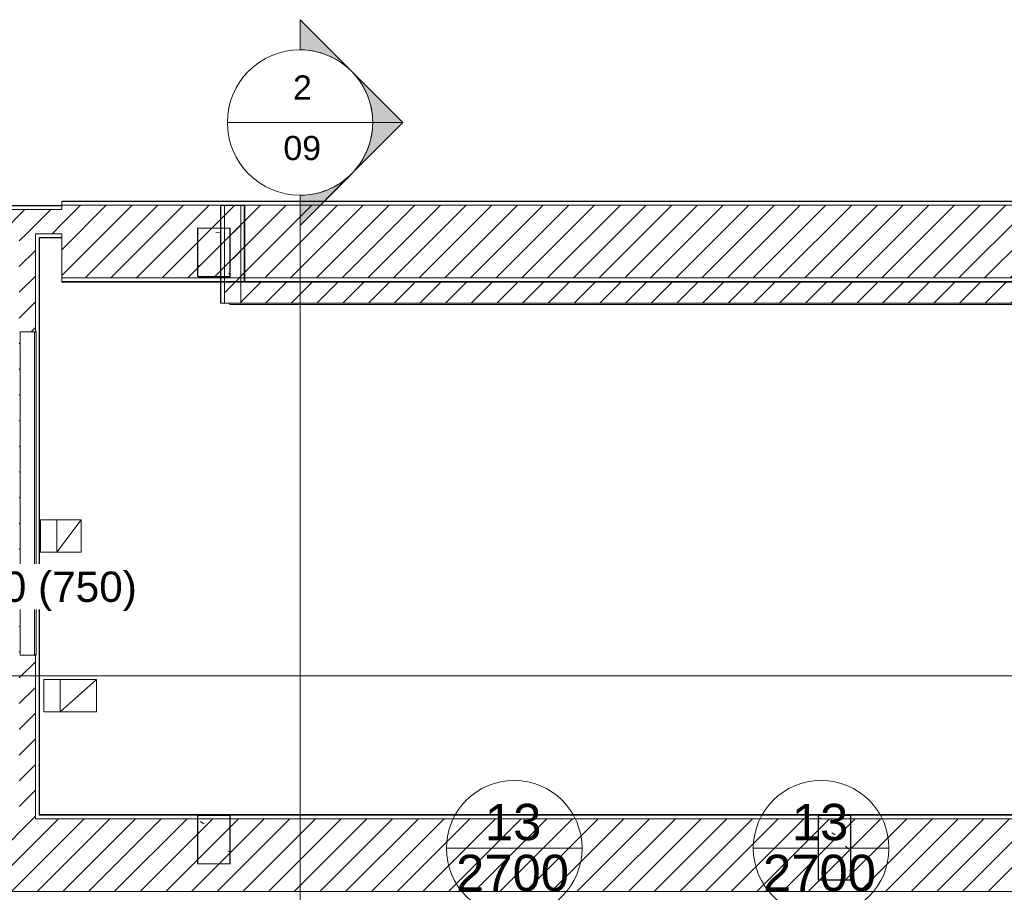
# Model space of a CAD drawing. Header units: metres. Extents: x 2.9 to 42.3, y -72.9 to -49.3.
# Tile 284 of 309: x 21.3 to 27.4, y -54.8 to -49.4. Entities that reach past the tile are written whole.
import ezdxf

# ---------------------------------------------------------------- set-up
doc = ezdxf.new("R2010")
doc.units = ezdxf.units.M
doc.linetypes.add('Oculto 1_5', pattern=[0.0022, 0.0015, -0.0007])
for name, color, linetype, lineweight in [('A-COLS', 7, 'Continuous', 18), ('A-DETL', 7, 'Oculto 1_5', 18), ('A-GLAZ', 7, 'Continuous', 18), ('A-WALL', 7, 'Continuous', 18), ('A-WALL-PATT', 7, 'Continuous', 18), ('G-ANNO-SYMB', 7, 'Continuous', 9), ('I-WALL', 7, 'Continuous', 18), ('M-HVAC-DUCT', 7, 'Continuous', 18), ('M-HVAC-DUCT-ANNO', 7, 'Continuous', 18), ('S-COLS', 7, 'Continuous', 18)]:
    doc.layers.add(name, color=color, linetype=linetype, lineweight=lineweight)
doc.layers.add('M-HVAC-CDFF-IDEN', color=1, linetype='Continuous', lineweight=9, true_color=0xff0000)
doc.layers.add('M-HVAC-DUCT-IDEN', color=1, linetype='Continuous', lineweight=9, true_color=0xff0000)
doc.styles.add('Arial', font='arial.ttf', dxfattribs={"height": 0.15})
doc.styles.add('Arial_1', font='arial.ttf', dxfattribs={"height": 0.1875})
doc.styles.add('Arial_2', font='arial.ttf', dxfattribs={"height": 0.225})
pattern_1 = [(45, (21.555, -62.929), (-0.0795495, 0.0795495), [])]
pattern_2 = [(50, (21.555, -62.929), (0.5465545, -0.047815), [0.05715, -0.62865]), (355, (21.555, -62.929), (-0.105728, 0.573166), [0.04572, -0.50292]), (100.451, (21.601, -62.933), (0.440828, 0.525349), [0.04857, -0.53427]), (46.184, (21.555, -62.776), (0.813237, -0.12613), [0.08573, -0.94298]), (96.636, (21.623, -62.787), (0.712212, 0.742287), [0.07286, -0.80141]), (351.184, (21.555, -62.776), (0.712217, 0.742274), [0.06858, -0.75438]), (21, (21.631, -62.814), (0.454846, -0.306795), [0.05715, -0.62865]), (326, (21.631, -62.814), (0.185405, 0.55256), [0.04572, -0.50292]), (71.451, (21.669, -62.84), (0.640251, 0.245763), [0.04857, -0.53427]), (37.5, (21.555, -62.929), (0.009261, 0.2536672), [0.02515, -0.47168, 0.02515, -0.48539, -0.50482]), (37.5, (21.555, -62.929), (0.009261, 0.2536672), [-1.007, 0.02515, -0.47968]), (7.5, (21.555, -62.929), (0.2004558, 0.300546), [0.02515, -0.26594, 0.02515, -0.46025, -0.1924]), (7.5, (21.555, -62.929), (0.2004558, 0.300546), [-0.77648, 0.02515, -0.16726]), (327.5, (21.385, -62.929), (0.4067682, -0.0171882), [0.02515, -0.16535, 0.02515, -0.56921, -0.78867]), (327.5, (21.385, -62.929), (0.4067682, -0.0171882), [-0.78486, 0.02515, -0.76352]), (317.5, (21.309, -62.929), (0.444383, 0.0762794), [0.02515, -0.2225, 0.02515, -0.36957, -0.56007]), (317.5, (21.309, -62.929), (0.444383, 0.0762794), [-0.64237, 0.02515, -0.53492])]

# ---------------------------------------------------------------- blocks, each defined once
blk = doc.blocks.new('CBasculante 2_00m com grade2 - J7 basculante 2_00 x 0_50 banheiro-7968970-2PAV')
at = {"layer": 'A-GLAZ', "color": 253, "true_color": 0xaaaaaa}
for p, q in [((-0.5, 0.045), (1.5, 0.045)), ((-0.5, -0.045), (-0.5, 0.045)), ((1.5, 0.045), (1.5, -0.045)), ((-0.5, -0.045), (1.5, -0.045)), ((-0.5, -0.055), (-0.5, -0.045)), ((1.5, -0.045), (-0.5, -0.045)), ((1.5, -0.055), (-0.5, -0.055)), ((-0.498, -0.055), (-0.498, -0.045)), ((-0.498, -0.045), (1.498, -0.045)), ((-0.498, -0.055), (1.498, -0.055)), ((1.498, -0.045), (1.498, -0.055)), ((1.5, -0.045), (1.5, -0.055))]:
    blk.add_line(p, q, dxfattribs=at)
blk = doc.blocks.new('4 GRE - ESCOLA DE CINEMA E AUDIOVISUAL CINE REX R07_rvt-1-2PAV')
at = {"layer": 'A-WALL-PATT', "true_color": 0xaaaaaa}
h = blk.add_hatch(dxfattribs=at)
h.set_pattern_fill('FP_1', color=253, style=0, pattern_type=2)
h.set_pattern_definition(pattern_2)
h.paths.add_polyline_path([(21.5473, -50.574), (21.5473, -50.5715), (16.6273, -50.5715), (16.6273, -50.574), (21.3593, -50.574)])
at = {"layer": 'A-WALL-PATT', "true_color": 0xd4d4d4}
h = blk.add_hatch(dxfattribs=at)
h.set_pattern_fill('FP_1', color=254, style=0, pattern_type=2)
h.set_pattern_definition(pattern_2)
h.paths.add_polyline_path([(21.5473, -50.7715), (21.5473, -50.769), (21.406, -50.769), (21.406, -50.7715), (21.4085, -50.7715)])
h.paths.add_polyline_path([(21.0513, -50.7715), (21.261, -50.7715), (21.261, -50.769), (19.5715, -50.7696), (19.5715, -50.7715), (20.7433, -50.7715)])
h.paths.add_polyline_path([(19.3811, -50.7715), (19.3965, -50.7715), (19.3957, -50.769), (19.0685, -50.769), (19.0685, -50.7715), (19.3764, -50.7715)])
h.paths.add_polyline_path([(19.4075, -50.7715), (19.5605, -50.7715), (19.5605, -50.769), (19.4075, -50.7694)])
h.paths.add_polyline_path([(17.6385, -50.7715), (18.911, -50.7715), (18.911, -50.769), (16.6298, -50.769), (16.6298, -50.574), (16.6273, -50.574), (16.6273, -50.7715)])
h.paths.add_polyline_path([(19.056, -50.7715), (19.06, -50.7715), (19.06, -50.769), (19.056, -50.769)])
h = blk.add_hatch(dxfattribs=at)
h.set_pattern_fill('FP_1', color=254, style=0, pattern_type=2)
h.set_pattern_definition(pattern_2)
h.paths.add_polyline_path([(42.3047, -50.5479), (42.3047, -50.5454), (21.5473, -50.5454), (21.5473, -50.5479), (39.8406, -50.5479)])
h = blk.add_hatch(dxfattribs=at)
h.set_pattern_fill('FP_2', color=254, style=0, pattern_type=2)
h.set_pattern_definition(pattern_1)
h.paths.add_polyline_path([(42.3047, -51.0204), (42.3047, -50.5704), (21.5473, -50.5704), (21.5473, -51.0204), (39.8406, -51.0204)])
h = blk.add_hatch(dxfattribs=at)
h.set_pattern_fill('FP_1', color=254, style=0, pattern_type=2)
h.set_pattern_definition(pattern_2)
h.paths.add_polyline_path([(22.5314, -51.1754), (22.5314, -50.5715), (22.5289, -50.5715), (22.5289, -51.1754)])
h = blk.add_hatch(dxfattribs=at)
h.set_pattern_fill('FP_2', color=254, style=0, pattern_type=2)
h.set_pattern_definition(pattern_1)
h.paths.add_polyline_path([(22.5539, -51.1754), (22.6539, -51.1754), (22.6539, -50.5715), (22.5539, -50.5715), (22.5539, -50.8091)])
h = blk.add_hatch(dxfattribs=at)
h.set_pattern_fill('FP_2', color=254, style=0, pattern_type=2)
h.set_pattern_definition(pattern_1)
h.paths.add_polyline_path([(21.5473, -50.7465), (21.5473, -50.5965), (16.6523, -50.5965), (16.6523, -50.7465), (19.3889, -50.7465), (19.3889, -50.7375), (19.387, -50.7379), (19.387, -50.7394), (19.3724, -50.7394), (19.3724, -50.7137), (19.387, -50.7142), (19.387, -50.7158), (19.4059, -50.714), (19.4175, -50.7158), (19.4175, -50.7175), (19.4239, -50.717), (19.4239, -50.7155), (19.4813, -50.7153), (19.484, -50.7146), (19.49, -50.7155), (19.5309, -50.7155), (19.5441, -50.7159), (19.5442, -50.7175), (19.5505, -50.7173), (19.5512, -50.7157), (19.5669, -50.7138), (19.5809, -50.7149), (19.5809, -50.7137), (19.5956, -50.7137), (19.5956, -50.7394), (19.5809, -50.7391), (19.5809, -50.7373), (19.5791, -50.7379), (19.5791, -50.7465), (21.3835, -50.7465)])
h.paths.add_polyline_path([(19.4871, -50.7465), (19.5529, -50.7465), (19.5529, -50.7376), (19.5505, -50.7369), (19.5497, -50.7356), (19.5441, -50.7361), (19.5441, -50.7375), (19.4239, -50.7372), (19.4237, -50.7356), (19.4175, -50.736), (19.4175, -50.7373), (19.4151, -50.7384), (19.4151, -50.7465), (19.4809, -50.7465)])
h.paths.add_polyline_path([(19.5529, -50.7366), (19.5529, -50.7365), (19.5513, -50.736)])
h = blk.add_hatch(dxfattribs=at)
h.set_pattern_fill('FP_2', color=254, style=0, pattern_type=2)
h.set_pattern_definition(pattern_1)
h.paths.add_polyline_path([(21.3593, -54.3665), (21.3835, -54.3665), (21.3835, -53.3546), (21.2885, -53.3546), (21.2885, -51.3546), (21.3835, -51.3546), (21.3835, -50.7465), (21.2835, -50.7465), (21.2835, -54.3665)])
h = blk.add_hatch(dxfattribs=at)
h.set_pattern_fill('FP_1', color=254, style=0, pattern_type=2)
h.set_pattern_definition(pattern_2)
h.paths.add_polyline_path([(21.406, -54.3415), (21.4085, -54.3415), (21.4085, -50.7715), (21.406, -50.7715), (21.406, -53.8647)])
h = blk.add_hatch(dxfattribs=at)
h.set_pattern_fill('FP_1', color=254, style=0, pattern_type=2)
h.set_pattern_definition(pattern_2)
h.paths.add_polyline_path([(42.3047, -51.0454), (42.3047, -51.0429), (21.5473, -51.0429), (21.5473, -51.0454), (39.8406, -51.0454)])
h = blk.add_hatch(dxfattribs=at)
h.set_pattern_fill('FP_2', color=254, style=0, pattern_type=2)
h.set_pattern_definition(pattern_1)
h.paths.add_polyline_path([(35.0823, -51.1754), (35.0923, -51.1754), (35.0923, -51.0454), (22.6539, -51.0454), (22.6539, -51.1754), (35.0662, -51.1754)])
h = blk.add_hatch(dxfattribs=at)
h.set_pattern_fill('FP_1', color=254, style=0, pattern_type=2)
h.set_pattern_definition(pattern_2)
h.paths.add_polyline_path([(34.6123, -54.5915), (34.6148, -54.5915), (34.6148, -54.344), (34.6671, -54.3441), (34.6671, -54.3415), (34.6123, -54.3415)])
h.paths.add_polyline_path([(33.7123, -54.5915), (33.7123, -54.3415), (32.5098, -54.3415), (32.5098, -54.344), (33.7098, -54.344), (33.7098, -54.5915)])
h.paths.add_polyline_path([(32.3648, -54.344), (32.3648, -54.3415), (21.406, -54.3415), (21.406, -54.344), (31.216, -54.344)])
h.paths.add_polyline_path([(21.257, -54.344), (21.261, -54.344), (21.261, -54.3415), (21.257, -54.3415)])
h.paths.add_polyline_path([(21.0513, -54.344), (21.2485, -54.344), (21.2485, -54.3415), (19.056, -54.3415), (19.056, -54.344), (20.7433, -54.344)])
h.paths.add_polyline_path([(18.911, -54.344), (18.911, -54.3415), (11.9396, -54.3415), (11.9396, -54.344), (18.8952, -54.344)])
h.paths.add_polyline_path([(11.3998, -54.344), (11.7396, -54.3439), (11.7396, -54.3415), (11.3998, -54.3415)])
h.paths.add_polyline_path([(9.7998, -54.344), (9.7998, -54.3415), (9.7973, -54.3415), (9.7973, -54.344)])
h.paths.add_polyline_path([(9.6523, -54.344), (9.6523, -54.3415), (5.5173, -54.3415), (5.5173, -54.344), (9.0385, -54.344)])
h = blk.add_hatch(dxfattribs=at)
h.set_pattern_fill('FP_2', color=254, style=0, pattern_type=2)
h.set_pattern_definition(pattern_1)
h.paths.add_polyline_path([(34.6587, -54.8165), (34.6587, -54.3665), (34.6373, -54.3665), (34.6373, -54.8165)])
h.paths.add_polyline_path([(33.094, -54.8165), (33.6873, -54.8165), (33.6873, -54.3665), (11.9396, -54.3665), (11.9396, -54.4969), (11.7396, -54.4969), (11.7396, -54.3665), (11.3998, -54.3665), (11.3998, -54.8165), (11.434, -54.8165), (11.434, -54.5715), (11.534, -54.5715), (11.534, -54.8165), (12.4365, -54.8165), (12.4355, -54.8148), (12.6087, -54.8148), (12.6087, -54.8165), (33.0641, -54.8165)])
h.paths.add_polyline_path([(9.6546, -54.8165), (9.7998, -54.8165), (9.7998, -54.3665), (5.5173, -54.3665), (5.5173, -54.8165), (9.0385, -54.8165)])
at = {"layer": 'S-COLS', "true_color": 0xaaaaaa}
h = blk.add_hatch(dxfattribs=at)
h.set_pattern_fill('FP_1', color=253, style=0, pattern_type=2)
h.set_pattern_definition(pattern_2)
h.paths.add_polyline_path([(22.5873, -51.0111), (22.5873, -50.7111), (22.3873, -50.7111), (22.3873, -51.0111)])
h = blk.add_hatch(dxfattribs=at)
h.set_pattern_fill('FP_1', color=253, style=0, pattern_type=2)
h.set_pattern_definition(pattern_2)
h.paths.add_polyline_path([(22.5873, -54.6462), (22.5873, -54.3462), (22.3873, -54.3462), (22.3873, -54.6462)])
h = blk.add_hatch(dxfattribs=at)
h.set_pattern_fill('FP_1', color=253, style=0, pattern_type=2)
h.set_pattern_definition(pattern_2)
h.paths.add_polyline_path([(26.2284, -54.7459), (26.4284, -54.7459), (26.4284, -54.3459), (26.2284, -54.3459)])
at = {"layer": 'A-WALL', "color": 253, "true_color": 0xaaaaaa}
for p, q in [((21.5473, -50.5715), (16.6273, -50.5715)), ((21.5473, -50.574), (16.6298, -50.574)), ((42.3047, -50.5454), (21.5473, -50.5454)), ((21.5473, -50.5454), (21.5473, -50.5715)), ((21.5473, -50.5479), (42.3047, -50.5479)), ((21.5473, -50.5704), (42.3047, -50.5704)), ((21.5473, -50.5715), (21.5473, -50.574)), ((21.5473, -50.574), (21.5473, -50.5715)), ((21.5473, -50.574), (21.5473, -50.5965)), ((21.5473, -50.5965), (21.5473, -50.574)), ((22.6789, -50.5715), (22.5289, -50.5715)), ((22.5289, -50.5715), (22.5289, -51.1754)), ((22.5314, -50.5715), (22.5314, -51.1754)), ((22.5539, -50.5715), (22.5539, -51.1754)), ((22.6539, -50.5715), (22.6539, -51.0454)), ((22.6764, -50.5715), (22.6764, -51.0454)), ((22.6789, -51.0454), (22.6789, -50.5715)), ((21.5473, -50.5965), (16.6523, -50.5965)), ((21.3835, -50.7465), (21.3835, -50.769)), ((21.5473, -50.7465), (21.3835, -50.7465)), ((21.5473, -50.7465), (21.5473, -50.769)), ((21.5473, -50.769), (21.5473, -50.7465)), ((21.3835, -50.769), (21.3835, -50.7715)), ((21.3835, -50.7715), (21.3835, -51.3546)), ((21.406, -50.769), (21.406, -50.7715)), ((21.5473, -50.769), (21.406, -50.769)), ((21.406, -50.7715), (21.406, -54.3415)), ((21.4085, -54.3415), (21.4085, -50.7715)), ((21.4085, -50.7715), (21.5473, -50.7715)), ((21.5473, -50.769), (21.5473, -50.7715)), ((21.5473, -50.7715), (21.5473, -50.769)), ((21.5473, -50.7715), (21.5473, -51.0454)), ((21.5473, -51.0204), (42.3047, -51.0204)), ((21.5473, -51.0429), (42.3047, -51.0429)), ((21.5473, -51.0454), (42.3047, -51.0454)), ((22.6539, -51.0454), (22.6539, -51.1754)), ((22.6764, -51.0454), (22.6539, -51.0454)), ((22.6539, -51.1754), (22.6539, -51.0454)), ((22.6789, -51.0454), (22.6764, -51.0454)), ((22.5289, -51.1754), (22.6539, -51.1754)), ((32.5123, -51.1754), (22.5873, -51.1754)), ((22.5873, -51.1754), (22.5873, -51.1854)), ((35.0573, -51.1769), (22.5873, -51.1769)), ((35.0573, -51.1839), (22.5873, -51.1839)), ((22.5873, -51.1854), (35.0573, -51.1854)), ((22.6539, -51.1754), (22.6789, -51.1754)), ((21.3835, -53.3546), (21.3835, -54.3415)), ((21.3835, -54.344), (21.3835, -54.3415)), ((21.3835, -54.3665), (21.3835, -54.344)), ((21.406, -54.344), (21.406, -54.3415)), ((32.3648, -54.344), (21.406, -54.344)), ((32.3623, -54.3415), (21.4085, -54.3415)), ((32.3873, -54.3665), (21.3835, -54.3665)), ((14.724, -54.8165), (32.674, -54.8165))]:
    blk.add_line(p, q, dxfattribs=at)
at = {"layer": 'I-WALL', "color": 253, "true_color": 0xaaaaaa}
for p, q in [((35.0923, -51.0454), (22.6789, -51.0454)), ((22.6789, -51.1754), (32.3623, -51.1754))]:
    blk.add_line(p, q, dxfattribs=at)
at = {"layer": 'S-COLS', "color": 253, "true_color": 0xaaaaaa}
for p, q in [((22.3873, -50.7111), (22.3873, -51.0111)), ((22.5873, -50.7111), (22.3873, -50.7111)), ((22.5873, -51.0111), (22.5873, -50.7111)), ((22.3873, -51.0111), (22.5873, -51.0111)), ((22.3873, -54.3462), (22.3873, -54.6462)), ((22.5873, -54.3462), (22.3873, -54.3462)), ((22.5873, -54.6462), (22.5873, -54.3462)), ((26.2284, -54.3459), (26.2284, -54.7459)), ((26.4284, -54.3459), (26.2284, -54.3459)), ((26.4284, -54.7459), (26.4284, -54.3459)), ((22.3873, -54.6462), (22.5873, -54.6462)), ((26.2284, -54.7459), (26.4284, -54.7459))]:
    blk.add_line(p, q, dxfattribs=at)
at = {"layer": 'A-GLAZ', "color": 253, "lineweight": 18, "true_color": 0xaaaaaa, "rotation": 89.9999999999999}
blk.add_blockref('CBasculante 2_00m com grade2 - J7 basculante 2_00 x 0_50 banheiro-7968970-2PAV', (21.3335, -52.8546), dxfattribs=at)
blk = doc.blocks.new('Family - P15-298869-2PAV')
at = {"layer": 'S-COLS', "color": 253, "true_color": 0xaaaaaa}
for p, q in [((-0.1, 0.2), (-0.1, -0.2)), ((0.1, 0.2), (-0.1, 0.2)), ((0.1, -0.2), (0.1, 0.2)), ((-0.1, -0.2), (0.1, -0.2))]:
    blk.add_line(p, q, dxfattribs=at)
blk = doc.blocks.new('Family - P15-301666-2PAV')
at = {"layer": 'S-COLS', "color": 253, "true_color": 0xaaaaaa}
for p, q in [((-0.1, 0.2), (-0.1, -0.2)), ((0.1, 0.2), (-0.1, 0.2)), ((0.1, -0.2), (0.1, 0.2)), ((-0.1, -0.2), (0.1, -0.2))]:
    blk.add_line(p, q, dxfattribs=at)
blk = doc.blocks.new('Family - P5-300058-2PAV')
at = {"layer": 'S-COLS', "color": 253, "true_color": 0xaaaaaa}
for p, q in [((-0.1, 0.15), (-0.1, -0.15)), ((0.1, 0.15), (-0.1, 0.15)), ((0.1, -0.15), (0.1, 0.15)), ((-0.1, -0.15), (0.1, -0.15))]:
    blk.add_line(p, q, dxfattribs=at)
blk = doc.blocks.new('Family - P5-301632-2PAV')
at = {"layer": 'S-COLS', "color": 253, "true_color": 0xaaaaaa}
for p, q in [((-0.1, 0.15), (-0.1, -0.15)), ((0.1, 0.15), (-0.1, 0.15)), ((0.1, -0.15), (0.1, 0.15)), ((-0.1, -0.15), (0.1, -0.15))]:
    blk.add_line(p, q, dxfattribs=at)
blk = doc.blocks.new('Family - P14-300060-2PAV')
at = {"layer": 'S-COLS', "color": 253, "true_color": 0xaaaaaa}
for p, q in [((-0.1, 0.15), (-0.1, -0.15)), ((0.1, 0.15), (-0.1, 0.15)), ((0.1, -0.15), (0.1, 0.15)), ((-0.1, -0.15), (0.1, -0.15))]:
    blk.add_line(p, q, dxfattribs=at)
blk = doc.blocks.new('Family - P14-301599-2PAV')
at = {"layer": 'S-COLS', "color": 253, "true_color": 0xaaaaaa}
for p, q in [((-0.1, 0.15), (-0.1, -0.15)), ((0.1, 0.15), (-0.1, 0.15)), ((0.1, -0.15), (0.1, 0.15)), ((-0.1, -0.15), (0.1, -0.15))]:
    blk.add_line(p, q, dxfattribs=at)
blk = doc.blocks.new('ESTRUTURAL CINE REX _011_IFC-1-2PAV')
at = {"layer": 'A-COLS', "color": 253, "lineweight": 18, "true_color": 0xaaaaaa}
for name, p in [('Family - P5-301632-2PAV', (22.4886, -50.8625)), ('Family - P14-301599-2PAV', (22.4886, -54.4962)), ('Family - P15-301666-2PAV', (26.3297, -54.5462))]:
    blk.add_blockref(name, p, dxfattribs=at)
at = {"layer": 'S-COLS', "color": 253, "lineweight": 18, "true_color": 0xaaaaaa}
for name, p in [('Family - P5-300058-2PAV', (22.4886, -50.8625)), ('Family - P14-300060-2PAV', (22.4886, -54.4962)), ('Family - P15-298869-2PAV', (26.3297, -54.5462))]:
    blk.add_blockref(name, p, dxfattribs=at)
blk = doc.blocks.new('BTS vanes - 1 Splitter Vanes-908882-2PAV')
at = {"layer": 'M-HVAC-DUCT', "color": 6, "true_color": 0xff00ff}
for p, q in [((21.4362, -53.7044), (21.4362, -53.5044)), ((21.7612, -53.5044), (21.4362, -53.5044)), ((21.7612, -53.7044), (21.7612, -53.5044)), ((21.7612, -53.5044), (21.7612, -53.7044)), ((21.7612, -53.7044), (21.4362, -53.7044))]:
    blk.add_line(p, q, dxfattribs=at)
blk = doc.blocks.new('BTS vanes - 1 Splitter Vanes-909632-2PAV')
at = {"layer": 'M-HVAC-DUCT', "color": 6, "true_color": 0xff00ff}
for p, q in [((21.4155, -52.7175), (21.4155, -52.5175)), ((21.4155, -52.5175), (21.6655, -52.5175)), ((21.6655, -52.7175), (21.6655, -52.5175)), ((21.6655, -52.5175), (21.6655, -52.7175)), ((21.4155, -52.7175), (21.6655, -52.7175))]:
    blk.add_line(p, q, dxfattribs=at)
blk = doc.blocks.new('Corte - M_Cabeça do corte - Preenchido-1049-2PAV')
at = {"layer": 'G-ANNO-SYMB'}
h = blk.add_hatch(color=256, dxfattribs=at)
edge = h.paths.add_edge_path()
edge.add_line((-0.006, 0.008485), (-0.006, 0.006))
edge.add_arc((-0.006, 0), 0.006, 90, 135)
edge.add_line((-0.010243, 0.004243), (-0.006, 0.008485))
h = blk.add_hatch(color=256, dxfattribs=at)
edge = h.paths.add_edge_path()
edge.add_line((-0.006, 0.008485), (-0.001757, 0.004243))
edge.add_arc((-0.006, 0), 0.006, 45, 90)
edge.add_line((-0.006, 0.006), (-0.006, 0.008485))
h = blk.add_hatch(color=256, dxfattribs=at)
edge = h.paths.add_edge_path()
edge.add_line((-0.014485, 0), (-0.010243, 0.004243))
edge.add_arc((-0.006, 0), 0.006, 135, 180)
edge.add_line((-0.012, 0), (-0.014485, 0))
h = blk.add_hatch(color=256, dxfattribs=at)
edge = h.paths.add_edge_path()
edge.add_line((0.002485, 0), (0, 0))
edge.add_arc((-0.006, 0), 0.006, 360, 405)
edge.add_line((-0.001757, 0.004243), (0.002485, 0))
for p, q in [((-0.006, 0.008485), (-0.014485, 0)), ((-0.006, 0.008485), (-0.010243, 0.004243)), ((-0.006, 0.008485), (0.002485, 0)), ((-0.006, 0.006), (-0.006, 0.008485)), ((-0.006, 0.008485), (-0.006, 0.006)), ((-0.001757, 0.004243), (-0.006, 0.008485)), ((-0.010243, 0.004243), (-0.014485, 0)), ((0.002485, 0), (-0.001757, 0.004243)), ((-0.014485, 0), (-0.012, 0)), ((0, 0), (0.002485, 0)), ((-0.012, 0), (-0.014485, 0)), ((0, 0), (0.002485, 0))]:
    blk.add_line(p, q, dxfattribs=at)
for start, end in [(360, 180), (90, 135), (45, 90), (135, 180), (360, 45), (180, 360)]:
    blk.add_arc((-0.006, 0), 0.006, start, end, dxfattribs=at)
blk = doc.blocks.new('M_Identificador de terminal de ar_BTS - Em caixas-852561-2PAV')
at = {"layer": 'M-HVAC-CDFF-IDEN'}
blk.add_line((-0.0056, 0), (0.0056, 0), dxfattribs=at)
blk.add_circle((0, 0), 0.0056, dxfattribs=at)

msp = doc.modelspace()

# ---------------------------------------------------------------- linework, layer by layer
at = {"layer": 'A-DETL', "color": 6, "linetype": 'Continuous', "true_color": 0xff00ff}
for p, q in [((21.5155, -52.5175), (21.5155, -52.7175)), ((21.5155, -52.7175), (21.6655, -52.5175)), ((21.5362, -53.7044), (21.5362, -53.5044)), ((21.7612, -53.5044), (21.5362, -53.7044))]:
    msp.add_line(p, q, dxfattribs=at)
at = {"layer": 'G-ANNO-SYMB'}
for p, q in [((22.5713, -50.0584), (23.4713, -50.0584)), ((23.0213, -50.5084), (23.0213, -72.4368)), ((4.1178, -53.482), (40.778, -53.482))]:
    msp.add_line(p, q, dxfattribs=at)
at = {"layer": 'M-HVAC-DUCT-ANNO', "color": 6, "true_color": 0xff00ff}
for p, q in [((21.6655, -52.7175), (21.6655, -52.5175)), ((21.7612, -53.5044), (21.7612, -53.7044))]:
    msp.add_line(p, q, dxfattribs=at)

# ---------------------------------------------------------------- block references
at = {"lineweight": 5}
for name in ['4 GRE - ESCOLA DE CINEMA E AUDIOVISUAL CINE REX R07_rvt-1-2PAV', 'ESTRUTURAL CINE REX _011_IFC-1-2PAV']:
    msp.add_blockref(name, (0, 0), dxfattribs=at)
at = {"layer": 'G-ANNO-SYMB', "xscale": 74.99999999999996, "yscale": 74.99999999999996, "zscale": 74.99999999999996, "rotation": 269.9999999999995}
msp.add_blockref('Corte - M_Cabeça do corte - Preenchido-1049-2PAV', (23.0213, -50.5084), dxfattribs=at)
at = {"layer": 'M-HVAC-CDFF-IDEN', "xscale": 74.99999999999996, "yscale": 74.99999999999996, "zscale": 74.99999999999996}
for p in [(24.3469, -54.5498), (26.2469, -54.5498)]:
    msp.add_blockref('M_Identificador de terminal de ar_BTS - Em caixas-852561-2PAV', p, dxfattribs=at)
at = {"layer": 'M-HVAC-DUCT', "color": 6, "true_color": 0xff00ff}
for name in ['BTS vanes - 1 Splitter Vanes-909632-2PAV', 'BTS vanes - 1 Splitter Vanes-908882-2PAV']:
    msp.add_blockref(name, (0, 0), dxfattribs=at)

# ---------------------------------------------------------------- texts
at = {"layer": 'G-ANNO-SYMB', "char_height": 0.15, "attachment_point": 1, "style": 'Arial'}
for s, insert, width in [('2', (22.978, -49.7667), 0.144304), ('09', (22.9183, -50.1409), 0.288607)]:
    msp.add_mtext(s, dxfattribs=dict(at, insert=insert, width=width))
at = {"layer": 'M-HVAC-CDFF-IDEN', "color": 7, "char_height": 0.225, "attachment_point": 1, "style": 'Arial_2'}
for s, insert, width in [('13', (24.1655, -54.2747), 0.432911), ('13', (26.0655, -54.2747), 0.432911), ('2700', (23.987, -54.5897), 0.865822), ('2700', (25.887, -54.5897), 0.865822)]:
    msp.add_mtext(s, dxfattribs=dict(at, insert=insert, width=width))

# ---------------------------------------------------------------- next in the draw order: texts
at = {"layer": 'M-HVAC-DUCT-IDEN', "color": 7, "insert": (19.74, -52.8374), "char_height": 0.1875, "width": 2.741771, "attachment_point": 1, "style": 'Arial_1', "bg_fill": 3, "box_fill_scale": 1.25, "bg_fill_color": 256, "bg_fill_true_color": 13158600, "bg_fill_transparency": 0}
msp.add_mtext('EX - 200x200 (750)', dxfattribs=at)

doc.saveas('drawing.dxf')
